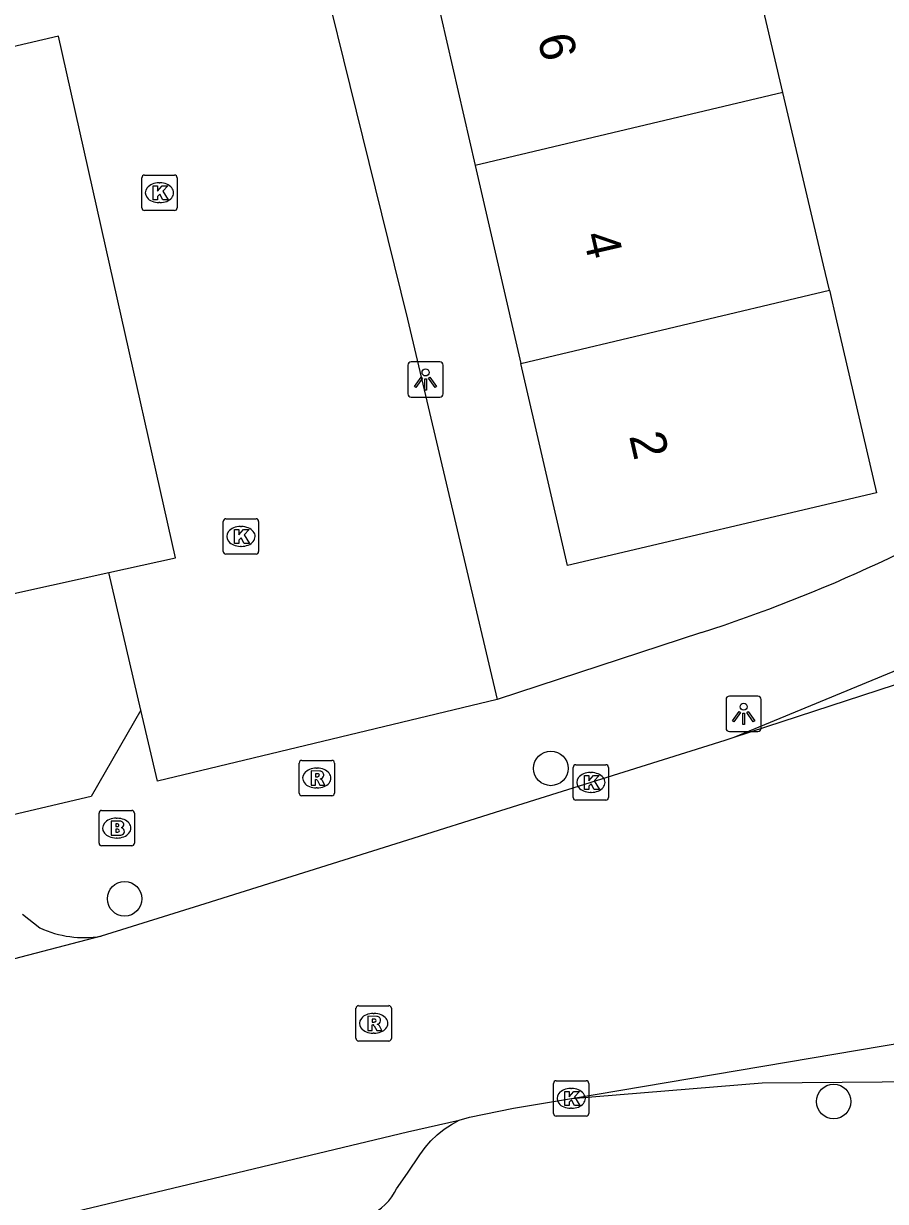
# Model space of a CAD drawing. Extents: x 158038 to 159242, y 380133 to 381214.
# Drawn here: x 158989.13 to 159013.53, y 380973.52 to 381006.83 of the extents above; entities that cross this region are included whole.
import ezdxf

# ---------------------------------------------------------------- set-up
doc = ezdxf.new("R2010")
doc.units = 0
for name, color, linetype in [('IMGEO_Boom', 7, 'Continuous'), ('IMGEO_Brandkraan', 7, 'Continuous'), ('IMGEO_Fietspad_gesloten', 7, 'Continuous'), ('IMGEO_Fietspad_open', 7, 'Continuous'), ('IMGEO_Kolk', 7, 'Continuous'), ('IMGEO_Lichtpunt', 7, 'Continuous'), ('IMGEO_Pand', 7, 'Continuous'), ('IMGEO_Pand_nummerreeks', 7, 'Continuous'), ('IMGEO_Parkeervlak_open', 7, 'Continuous'), ('IMGEO_Rijbaan_lokaal_gesloten', 7, 'Continuous'), ('IMGEO_Rijbaan_lokaal_open', 7, 'Continuous'), ('IMGEO_Rioolput', 7, 'Continuous'), ('IMGEO_Voetpad_open', 7, 'Continuous')]:
    doc.layers.add(name, color=color, linetype=linetype)

msp = doc.modelspace()

# ---------------------------------------------------------------- linework, layer by layer
at = {"layer": 'IMGEO_Boom'}
for centre in [(159004.054, 380985.764), (158991.991, 380982.076), (159012.06, 380976.341)]:
    msp.add_circle(centre, 0.489, dxfattribs=at)
at = {"layer": 'IMGEO_Brandkraan'}
for p, q in [((158991.265, 380983.648), (158991.265, 380984.5)), ((158991.34, 380984.574), (158992.192, 380984.574)), ((158991.753, 380984.354), (158991.778, 380984.354)), ((158992.266, 380984.5), (158992.266, 380983.648)), ((158991.776, 380983.794), (158991.751, 380983.794)), ((158992.192, 380983.574), (158991.34, 380983.574))]:
    msp.add_line(p, q, dxfattribs=at)
for points in [[(158991.265, 380983.648), (158991.265, 380984.5)], [(158991.34, 380984.574), (158992.192, 380984.574)], [(158991.613, 380984.274), (158991.613, 380983.874), (158991.826, 380983.874)], [(158991.844, 380984.274), (158991.613, 380984.274)], [(158992.266, 380984.5), (158992.266, 380983.648)], [(158991.792, 380984.193), (158991.738, 380984.193), (158991.738, 380984.117)], [(158991.738, 380984.117), (158991.791, 380984.117)], [(158991.8, 380984.041), (158991.738, 380984.041), (158991.738, 380983.96)], [(158991.738, 380983.96), (158991.8, 380983.96)], [(158992.192, 380983.574), (158991.34, 380983.574)]]:
    msp.add_lwpolyline(points, dxfattribs=at)
for centre, radius, start, end in [((158991.342, 380984.498), 0.0765, 91.552, 178.448), ((158991.342, 380984.498), 0.0765, 91.552, 178.448), ((158991.848, 380984.129), 0.145, 59.4692, 91.5367), ((158992.19, 380984.498), 0.0765, 1.552, 88.448), ((158992.19, 380984.498), 0.0765, 1.552, 88.448), ((158991.793, 380984.155), 0.0379, 267.8285, 90.9355), ((158991.801, 380984), 0.0404, 269.8759, 90.5077), ((158991.873, 380984.176), 0.0922, 285.5137, 58.1501), ((158991.878, 380983.984), 0.105, 301.3115, 78.989), ((158991.342, 380983.65), 0.0765, 181.552, 268.448), ((158991.342, 380983.65), 0.0765, 181.552, 268.448), ((158991.832, 380984.125), 0.251, 268.6676, 293.5347), ((158992.19, 380983.65), 0.0765, 271.552, 358.448), ((158992.19, 380983.65), 0.0765, 271.552, 358.448)]:
    msp.add_arc(centre, radius, start, end, dxfattribs=at)
for centre, major_axis, ratio, start_param, end_param in [((158991.752, 380984.074), (-0.387, 0.002), 0.722429, 4.712389, 7.853982), ((158991.777, 380984.074), (-0.39, 0.002), 0.717154, 1.570796, 4.712389)]:
    msp.add_ellipse(centre, major_axis=major_axis, ratio=ratio, start_param=start_param, end_param=end_param, dxfattribs=at)
at = {"layer": 'IMGEO_Fietspad_gesloten'}
msp.add_lwpolyline([(159015.309, 380989.15), (159009.23, 380986.636)], dxfattribs=at)
at = {"layer": 'IMGEO_Fietspad_open'}
msp.add_lwpolyline([(159004.643, 380976.431), (159010.036, 380976.868), (159014.562, 380976.906), (159019.024, 380976.753), (159023.241, 380976.29), (159040.93, 380974.371)], dxfattribs=at)
at = {"layer": 'IMGEO_Kolk'}
for p, q in [((158992.476, 381001.619), (158992.476, 381002.471)), ((158992.551, 381002.545), (158993.403, 381002.545)), ((158992.964, 381002.325), (158992.989, 381002.325)), ((158993.477, 381002.471), (158993.477, 381001.619)), ((158992.987, 381001.765), (158992.962, 381001.765)), ((158993.403, 381001.545), (158992.551, 381001.545)), ((158994.782, 380991.898), (158994.782, 380992.75)), ((158994.857, 380992.824), (158995.709, 380992.824)), ((158995.27, 380992.604), (158995.295, 380992.604)), ((158995.783, 380992.75), (158995.783, 380991.898)), ((158995.293, 380992.044), (158995.268, 380992.044)), ((158995.709, 380991.824), (158994.857, 380991.824)), ((159004.686, 380984.94), (159004.686, 380985.792)), ((159004.761, 380985.866), (159005.613, 380985.866)), ((159005.174, 380985.646), (159005.199, 380985.646)), ((159005.687, 380985.792), (159005.687, 380984.94)), ((159005.197, 380985.086), (159005.172, 380985.086)), ((159005.613, 380984.866), (159004.761, 380984.866)), ((159004.129, 380976.003), (159004.129, 380976.855)), ((159004.204, 380976.929), (159005.056, 380976.929)), ((159004.617, 380976.709), (159004.642, 380976.709)), ((159005.13, 380976.855), (159005.13, 380976.003)), ((159004.64, 380976.149), (159004.615, 380976.149)), ((159005.056, 380975.929), (159004.204, 380975.929))]:
    msp.add_line(p, q, dxfattribs=at)
for points in [[(158992.476, 381001.619), (158992.476, 381002.471)], [(158992.551, 381002.545), (158993.403, 381002.545)], [(158993.477, 381002.471), (158993.477, 381001.619)], [(158992.797, 381002.245), (158992.92, 381002.245), (158992.92, 381002.094), (158993.05, 381002.245), (158993.214, 381002.245), (158993.068, 381002.094), (158993.221, 381001.845), (158993.069, 381001.845), (158992.984, 381002.009), (158992.92, 381001.942), (158992.92, 381001.845), (158992.797, 381001.845), (158992.797, 381002.245)], [(158993.403, 381001.545), (158992.551, 381001.545)], [(158994.782, 380991.898), (158994.782, 380992.75)], [(158994.857, 380992.824), (158995.709, 380992.824)], [(158995.783, 380992.75), (158995.783, 380991.898)], [(158995.103, 380992.524), (158995.226, 380992.524), (158995.226, 380992.373), (158995.356, 380992.524), (158995.52, 380992.524), (158995.374, 380992.373), (158995.527, 380992.124), (158995.375, 380992.124), (158995.29, 380992.288), (158995.226, 380992.221), (158995.226, 380992.124), (158995.103, 380992.124), (158995.103, 380992.524)], [(158995.709, 380991.824), (158994.857, 380991.824)], [(159004.686, 380984.94), (159004.686, 380985.792)], [(159004.761, 380985.866), (159005.613, 380985.866)], [(159005.687, 380985.792), (159005.687, 380984.94)], [(159005.007, 380985.566), (159005.13, 380985.566), (159005.13, 380985.415), (159005.26, 380985.566), (159005.424, 380985.566), (159005.278, 380985.415), (159005.431, 380985.166), (159005.279, 380985.166), (159005.194, 380985.33), (159005.13, 380985.263), (159005.13, 380985.166), (159005.007, 380985.166), (159005.007, 380985.566)], [(159005.613, 380984.866), (159004.761, 380984.866)], [(159004.129, 380976.003), (159004.129, 380976.855)], [(159004.204, 380976.929), (159005.056, 380976.929)], [(159004.45, 380976.629), (159004.573, 380976.629), (159004.573, 380976.478), (159004.703, 380976.629), (159004.867, 380976.629), (159004.721, 380976.478), (159004.874, 380976.229), (159004.722, 380976.229), (159004.637, 380976.393), (159004.573, 380976.326), (159004.573, 380976.229), (159004.45, 380976.229), (159004.45, 380976.629)], [(159005.13, 380976.855), (159005.13, 380976.003)], [(159005.056, 380975.929), (159004.204, 380975.929)]]:
    msp.add_lwpolyline(points, dxfattribs=at)
for centre, start, end in [((158992.553, 381002.469), 91.552, 178.448), ((158992.553, 381002.469), 91.552, 178.448), ((158993.401, 381002.469), 1.552, 88.448), ((158993.401, 381002.469), 1.552, 88.448), ((158992.553, 381001.621), 181.552, 268.448), ((158992.553, 381001.621), 181.552, 268.448), ((158993.401, 381001.621), 271.552, 358.448), ((158993.401, 381001.621), 271.552, 358.448), ((158994.859, 380992.748), 91.552, 178.448), ((158994.859, 380992.748), 91.552, 178.448), ((158995.707, 380992.748), 1.552, 88.448), ((158995.707, 380992.748), 1.552, 88.448), ((158994.859, 380991.9), 181.552, 268.448), ((158994.859, 380991.9), 181.552, 268.448), ((158995.707, 380991.9), 271.552, 358.448), ((158995.707, 380991.9), 271.552, 358.448), ((159004.763, 380985.79), 91.552, 178.448), ((159004.763, 380985.79), 91.552, 178.448), ((159005.611, 380985.79), 1.552, 88.448), ((159005.611, 380985.79), 1.552, 88.448), ((159004.763, 380984.942), 181.552, 268.448), ((159004.763, 380984.942), 181.552, 268.448), ((159005.611, 380984.942), 271.552, 358.448), ((159005.611, 380984.942), 271.552, 358.448), ((159004.206, 380976.853), 91.552, 178.448), ((159004.206, 380976.853), 91.552, 178.448), ((159005.054, 380976.853), 1.552, 88.448), ((159005.054, 380976.853), 1.552, 88.448), ((159004.206, 380976.005), 181.552, 268.448), ((159004.206, 380976.005), 181.552, 268.448), ((159005.054, 380976.005), 271.552, 358.448), ((159005.054, 380976.005), 271.552, 358.448)]:
    msp.add_arc(centre, 0.0765, start, end, dxfattribs=at)
for centre, major_axis, ratio, start_param, end_param in [((158992.963, 381002.045), (-0.387, 0.002), 0.722429, 4.712389, 7.853982), ((158992.988, 381002.045), (-0.39, 0.002), 0.717154, 1.570796, 4.712389), ((158995.269, 380992.324), (-0.387, 0.002), 0.722429, 4.712389, 7.853982), ((158995.294, 380992.324), (-0.39, 0.002), 0.717154, 1.570796, 4.712389), ((159005.173, 380985.366), (-0.387, 0.002), 0.722429, 4.712389, 7.853982), ((159005.198, 380985.366), (-0.39, 0.002), 0.717154, 1.570796, 4.712389), ((159004.616, 380976.429), (-0.387, 0.002), 0.722429, 4.712389, 7.853982), ((159004.641, 380976.429), (-0.39, 0.002), 0.717154, 1.570796, 4.712389)]:
    msp.add_ellipse(centre, major_axis=major_axis, ratio=ratio, start_param=start_param, end_param=end_param, dxfattribs=at)
at = {"layer": 'IMGEO_Lichtpunt'}
for p, q in [((159000.911, 380997.26), (159000.103, 380997.26)), ((159000.911, 380997.26), (159000.103, 380997.26)), ((159000.009, 380997.165), (159000.009, 380996.358)), ((159000.009, 380997.165), (159000.009, 380996.358)), ((159001.005, 380996.358), (159001.005, 380997.165)), ((159001.005, 380996.358), (159001.005, 380997.165)), ((159000.103, 380996.264), (159000.911, 380996.264)), ((159000.103, 380996.264), (159000.911, 380996.264)), ((159009.013, 380987.71), (159009.013, 380986.903)), ((159009.013, 380987.71), (159009.013, 380986.903)), ((159009.915, 380987.805), (159009.107, 380987.805)), ((159009.915, 380987.805), (159009.107, 380987.805)), ((159010.009, 380986.903), (159010.009, 380987.71)), ((159010.009, 380986.903), (159010.009, 380987.71)), ((159009.107, 380986.809), (159009.915, 380986.809)), ((159009.107, 380986.809), (159009.915, 380986.809))]:
    msp.add_line(p, q, dxfattribs=at)
for points in [[(159000.383, 380996.829), (159000.422, 380996.801), (159000.234, 380996.539), (159000.196, 380996.566), (159000.383, 380996.829)], [(159000.485, 380996.781), (159000.532, 380996.781), (159000.532, 380996.459), (159000.485, 380996.459), (159000.485, 380996.781)], [(159000.595, 380996.801), (159000.633, 380996.828), (159000.82, 380996.566), (159000.781, 380996.538), (159000.595, 380996.801)], [(159009.387, 380987.374), (159009.426, 380987.346), (159009.238, 380987.084), (159009.2, 380987.111), (159009.387, 380987.374)], [(159009.489, 380987.326), (159009.536, 380987.326), (159009.536, 380987.004), (159009.489, 380987.004), (159009.489, 380987.326)], [(159009.599, 380987.346), (159009.637, 380987.373), (159009.824, 380987.111), (159009.785, 380987.083), (159009.599, 380987.346)]]:
    msp.add_lwpolyline(points, dxfattribs=at)
for centre in [(159000.508, 380996.963), (159009.512, 380987.508)]:
    msp.add_circle(centre, 0.0994, dxfattribs=at)
for centre, start, end in [((159000.103, 380997.165), 90, 180), ((159000.103, 380997.165), 90, 180), ((159000.911, 380997.165), 0, 90), ((159000.911, 380997.165), 0, 90), ((159000.103, 380996.358), 180, 270), ((159000.103, 380996.358), 180, 270), ((159000.911, 380996.358), 270, 0), ((159000.911, 380996.358), 270, 360), ((159009.107, 380987.71), 90, 180), ((159009.107, 380987.71), 90, 180), ((159009.915, 380987.71), 0, 90), ((159009.915, 380987.71), 0, 90), ((159009.107, 380986.903), 180, 270), ((159009.107, 380986.903), 180, 270), ((159009.915, 380986.903), 270, 0), ((159009.915, 380986.903), 270, 360)]:
    msp.add_arc(centre, 0.0946, start, end, dxfattribs=at)
at = {"layer": 'IMGEO_Pand'}
for points in [[(159010.625, 381004.881), (159009.312, 381010.473)], [(159000.625, 381008.41), (159001.916, 381002.813)], [(159010.625, 381004.881), (159001.916, 381002.813)], [(159011.939, 380999.29), (159011.772, 381000), (159010.625, 381004.881)], [(159001.916, 381002.813), (159002.565, 381000), (159003.207, 380997.216)], [(159003.207, 380997.216), (159011.939, 380999.29)], [(159011.939, 380999.29), (159012.141, 380998.427), (159013.272, 380993.556), (159004.525, 380991.501), (159003.207, 380997.216)]]:
    msp.add_lwpolyline(points, dxfattribs=at)
at = {"layer": 'IMGEO_Parkeervlak_open'}
msp.add_lwpolyline([(158985.282, 381005.198), (158986.44, 381000), (158988.526, 380990.633), (158989.112, 380990.763), (158991.542, 380991.301)], dxfattribs=at)
at = {"layer": 'IMGEO_Rijbaan_lokaal_gesloten'}
for points in [[(159027.247, 380992.482), (159022.848, 380991.082), (159009.23, 380986.636)], [(159009.23, 380986.636), (159008.976, 380986.553), (159002.626, 380984.561), (159000, 380983.737), (158994.265, 380981.937), (158991.324, 380981.014)], [(158991.324, 380981.014), (158965.439, 380974.261)], [(159004.643, 380976.431), (159015.472, 380978.26), (159026.296, 380979.695)], [(159001.46, 380975.81), (159001.751, 380975.894), (159003.002, 380976.154), (159004.643, 380976.431)], [(158952.837, 380964.162), (158960.505, 380965.971), (158984.64, 380971.808), (159000, 380975.484), (159001.46, 380975.81)]]:
    msp.add_lwpolyline(points, dxfattribs=at)
at = {"layer": 'IMGEO_Rijbaan_lokaal_open'}
for points in [[(158992.886, 381030.303), (158991.005, 381029.899), (158995.045, 381012.767), (158996.407, 381013.037), (158999.622, 381000), (159000, 380998.469), (159002.533, 380987.715)], [(158991.542, 380991.301), (158993.427, 380991.719), (158991.57, 381000), (158990.119, 381006.474), (158985.835, 381005.471), (158985.25, 381005.334)], [(158992.451, 380987.407), (158991.542, 380991.301)], [(159002.533, 380987.715), (158992.918, 380985.405), (158992.451, 380987.407)]]:
    msp.add_lwpolyline(points, dxfattribs=at)
at = {"layer": 'IMGEO_Rioolput'}
for p, q in [((158997.004, 380985.99), (158997.856, 380985.99)), ((158996.929, 380985.064), (158996.929, 380985.916)), ((158997.417, 380985.77), (158997.442, 380985.77)), ((158997.93, 380985.916), (158997.93, 380985.064)), ((158997.856, 380984.99), (158997.004, 380984.99)), ((158997.44, 380985.21), (158997.415, 380985.21)), ((158998.539, 380978.126), (158998.539, 380978.978)), ((158998.614, 380979.052), (158999.466, 380979.052)), ((158999.54, 380978.978), (158999.54, 380978.126)), ((158999.027, 380978.832), (158999.052, 380978.832)), ((158999.05, 380978.272), (158999.025, 380978.272)), ((158999.466, 380978.052), (158998.614, 380978.052))]:
    msp.add_line(p, q, dxfattribs=at)
for points in [[(158997.004, 380985.99), (158997.856, 380985.99)], [(158996.929, 380985.064), (158996.929, 380985.916)], [(158997.518, 380985.688), (158997.266, 380985.69), (158997.266, 380985.29)], [(158997.444, 380985.609), (158997.39, 380985.609), (158997.39, 380985.528)], [(158997.93, 380985.916), (158997.93, 380985.064)], [(158997.266, 380985.29), (158997.39, 380985.29), (158997.39, 380985.452), (158997.401, 380985.452)], [(158997.39, 380985.528), (158997.442, 380985.528)], [(158997.448, 380985.423), (158997.519, 380985.29), (158997.659, 380985.29), (158997.594, 380985.416)], [(158997.856, 380984.99), (158997.004, 380984.99)], [(158998.539, 380978.126), (158998.539, 380978.978)], [(158998.614, 380979.052), (158999.466, 380979.052)], [(158999.54, 380978.978), (158999.54, 380978.126)], [(158999.128, 380978.75), (158998.876, 380978.752), (158998.876, 380978.352)], [(158999.054, 380978.671), (158999, 380978.671), (158999, 380978.59)], [(158998.876, 380978.352), (158999, 380978.352), (158999, 380978.514), (158999.011, 380978.514)], [(158999, 380978.59), (158999.052, 380978.59)], [(158999.058, 380978.485), (158999.129, 380978.352), (158999.269, 380978.352), (158999.204, 380978.478)], [(158999.466, 380978.052), (158998.614, 380978.052)]]:
    msp.add_lwpolyline(points, dxfattribs=at)
for centre, radius, start, end in [((158997.006, 380985.914), 0.0765, 91.552, 178.448), ((158997.006, 380985.914), 0.0765, 91.552, 178.448), ((158997.854, 380985.914), 0.0765, 1.552, 88.448), ((158997.854, 380985.914), 0.0765, 1.552, 88.448), ((158997.45, 380985.513), 0.0964, 77.0061, 93.1865), ((158997.464, 380985.57), 0.0378, 276.6634, 79.6772), ((158997.517, 380985.578), 0.109, 350.3612, 89.416), ((158997.4, 380985.399), 0.0533, 26.0293, 88.6989), ((158997.426, 380985.717), 0.19, 274.7715, 282.9687), ((158997.515, 380985.578), 0.112, 277.5842, 350.9817), ((158997.499, 380985.363), 0.108, 29.5134, 73.7905), ((158997.006, 380985.066), 0.0765, 181.552, 268.448), ((158997.006, 380985.066), 0.0765, 181.552, 268.448), ((158997.854, 380985.066), 0.0765, 271.552, 358.448), ((158997.854, 380985.066), 0.0765, 271.552, 358.448), ((158998.616, 380978.976), 0.0765, 91.552, 178.448), ((158998.616, 380978.976), 0.0765, 91.552, 178.448), ((158999.464, 380978.976), 0.0765, 1.552, 88.448), ((158999.464, 380978.976), 0.0765, 1.552, 88.448), ((158999.06, 380978.575), 0.0964, 77.0061, 93.1865), ((158999.074, 380978.632), 0.0378, 276.6634, 79.6772), ((158999.127, 380978.64), 0.109, 350.3612, 89.416), ((158999.125, 380978.64), 0.112, 277.5842, 350.9817), ((158999.01, 380978.461), 0.0533, 26.0293, 88.6989), ((158999.036, 380978.779), 0.19, 274.7715, 282.9687), ((158999.109, 380978.425), 0.108, 29.5134, 73.7905), ((158998.616, 380978.128), 0.0765, 181.552, 268.448), ((158998.616, 380978.128), 0.0765, 181.552, 268.448), ((158999.464, 380978.128), 0.0765, 271.552, 358.448), ((158999.464, 380978.128), 0.0765, 271.552, 358.448)]:
    msp.add_arc(centre, radius, start, end, dxfattribs=at)
for centre, major_axis, ratio, start_param, end_param in [((158997.416, 380985.49), (-0.387, 0.002), 0.722429, 4.712389, 7.853982), ((158997.441, 380985.49), (-0.39, 0.002), 0.717154, 1.570796, 4.712389), ((158999.026, 380978.552), (-0.387, 0.002), 0.722429, 4.712389, 7.853982), ((158999.051, 380978.552), (-0.39, 0.002), 0.717154, 1.570796, 4.712389)]:
    msp.add_ellipse(centre, major_axis=major_axis, ratio=ratio, start_param=start_param, end_param=end_param, dxfattribs=at)
at = {"layer": 'IMGEO_Voetpad_open'}
for points in [[(159008.322, 380989.606), (159002.533, 380987.715)], [(158992.451, 380987.407), (158991.039, 380984.964), (158965.476, 380978.959)], [(158989.1, 380981.639), (158989.592, 380981.254)], [(158960.898, 380963.992), (158998.487, 380972.994), (158998.627, 380973.021), (158998.764, 380973.06), (158998.897, 380973.112), (158999.025, 380973.175), (158999.147, 380973.249), (158999.261, 380973.334), (158999.368, 380973.429), (158999.466, 380973.533), (158999.554, 380973.645), (158999.631, 380973.765), (158999.688, 380973.871), (159000, 380974.317), (159000.348, 380974.835), (159000.498, 380975.042), (159000.661, 380975.229), (159000.84, 380975.4), (159001.034, 380975.555), (159001.242, 380975.692), (159001.46, 380975.81)]]:
    msp.add_lwpolyline(points, dxfattribs=at)
for centre, radius, start, end in [((158994.876, 381031.222), 43.735, 287.9056, 301.9573), ((158990.852, 380983.976), 2.999, 245.1636, 279.0581)]:
    msp.add_arc(centre, radius, start, end, dxfattribs=at)

# ---------------------------------------------------------------- texts
at = {"layer": 'IMGEO_Pand_nummerreeks'}
for s, rotation, p in [('6', 282.9582, (159003.672, 381006.435)), ('4', 282.9582, (159004.958, 381000.844)), ('2', 282.9876, (159006.266, 380995.166))]:
    msp.add_text(s, height=1, rotation=rotation, dxfattribs=at).set_placement(p)

doc.saveas('drawing.dxf')
